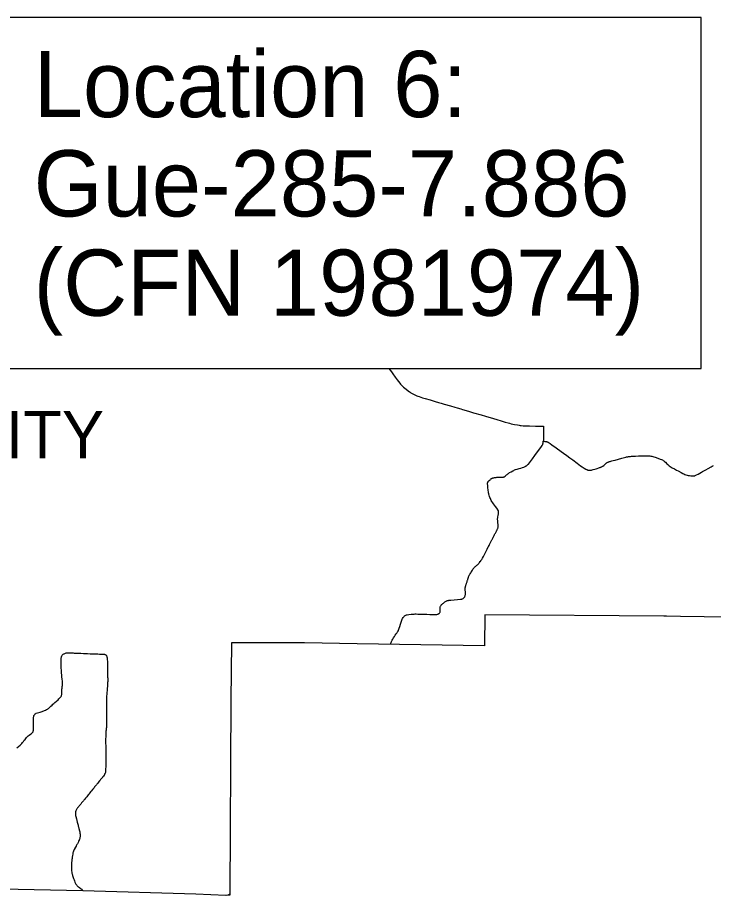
# Model space of a CAD drawing. Extents: x 1761803 to 2441803, y 509895 to 949895.
# Drawn here: x 2271766 to 2301181, y 796747 to 833868 of the extents above; entities that cross this region are included whole.
import ezdxf

# ---------------------------------------------------------------- set-up
doc = ezdxf.new("R2010")
doc.units = 0
for name, color, linetype in [('GM_X_County', 7, 'Continuous'), ('GM_X_County_Road', 7, 'Continuous'), ('GM_X_Minor_Lake', 7, 'Continuous'), ('GM_X_State_Location', 7, 'Continuous')]:
    doc.layers.add(name, color=color, linetype=linetype)

msp = doc.modelspace()

# ---------------------------------------------------------------- linework, layer by layer
at = {"layer": 'GM_X_County'}
msp.add_lwpolyline([(2303812, 808492), (2299788, 808546), (2299202, 808555), (2299084, 808553), (2291519, 808606), (2291511, 807300), (2286120, 807388), (2283890, 807425), (2283622, 807428), (2280807, 807431), (2280782, 804984), (2280735, 796809), (2280734, 796754), (2280575, 796748), (2279304, 796805), (2274523, 796941), (2268357, 797066)], dxfattribs=at)
at = {"layer": 'GM_X_Minor_Lake'}
for points in [[(2287464, 819038), (2287467, 819034), (2287517, 818964), (2287572, 818887), (2287636, 818800), (2287731, 818666), (2287816, 818549), (2287873, 818473), (2287919, 818413), (2287959, 818365), (2287999, 818321), (2288041, 818279), (2288084, 818239), (2288136, 818194), (2288187, 818152), (2288276, 818085), (2288331, 818045), (2288356, 818029), (2288392, 818006), (2288441, 817977), (2288502, 817944), (2288564, 817913), (2288638, 817879), (2288681, 817861), (2288742, 817838), (2288811, 817815), (2288880, 817794), (2288997, 817760), (2289204, 817699), (2289412, 817638), (2289563, 817593), (2289676, 817560), (2289799, 817525), (2290073, 817444), (2290256, 817391), (2290353, 817362), (2290498, 817321), (2290576, 817297), (2290822, 817223), (2291036, 817160), (2291367, 817063), (2291540, 817011), (2291887, 816910), (2292032, 816868), (2292205, 816816), (2292384, 816763), (2292500, 816728), (2292554, 816713), (2292634, 816692), (2292704, 816677), (2292772, 816663), (2292897, 816642), (2292972, 816630), (2293009, 816624), (2293061, 816617), (2293133, 816610), (2293187, 816607), (2293248, 816604), (2293404, 816598)], [(2287467, 819034), (2287467, 819034), (2287517, 818964), (2287572, 818887), (2287636, 818800), (2287731, 818666), (2287816, 818549), (2287873, 818473), (2287919, 818413), (2287959, 818365), (2287999, 818321), (2288041, 818279), (2288084, 818239), (2288136, 818194), (2288187, 818152), (2288276, 818085), (2288331, 818045), (2288356, 818029), (2288392, 818006), (2288441, 817977), (2288502, 817944), (2288564, 817913), (2288638, 817879), (2288681, 817861), (2288742, 817838), (2288811, 817815), (2288880, 817794), (2288997, 817760), (2289204, 817699), (2289412, 817638), (2289563, 817593), (2289676, 817560), (2289799, 817525), (2290073, 817444), (2290256, 817391), (2290353, 817362), (2290498, 817321), (2290576, 817297), (2290822, 817223), (2291036, 817160), (2291367, 817063), (2291540, 817011), (2291887, 816910), (2292032, 816868), (2292205, 816816), (2292384, 816763), (2292500, 816728), (2292554, 816713), (2292634, 816692), (2292704, 816677), (2292772, 816663), (2292897, 816642), (2292972, 816630), (2293009, 816624), (2293061, 816617), (2293133, 816610), (2293187, 816607), (2293248, 816604), (2293404, 816598)], [(2293404, 816598), (2293664, 816592), (2293793, 816590), (2294000, 816587)], [(2294000, 816587), (2293999, 816426), (2293994, 816189), (2293993, 816012), (2293992, 815971), (2293990, 815950)], [(2293636, 815353), (2293706, 815448), (2293798, 815572), (2293917, 815733), (2293942, 815770), (2293948, 815781), (2293954, 815793), (2293958, 815801), (2293963, 815809), (2293967, 815820), (2293971, 815831), (2293974, 815843), (2293977, 815856), (2293981, 815873), (2293984, 815891), (2293987, 815913), (2293989, 815932), (2293990, 815950)], [(2293990, 815950), (2294049, 815947), (2294103, 815944), (2294112, 815943), (2294121, 815942), (2294129, 815940), (2294137, 815938), (2294145, 815935), (2294149, 815934)], [(2294149, 815934), (2294154, 815932), (2294163, 815928), (2294173, 815924), (2294183, 815919), (2294193, 815913), (2294212, 815901), (2294232, 815888), (2294273, 815861), (2294351, 815805), (2294537, 815672), (2294743, 815525), (2294847, 815451), (2294982, 815353), (2295113, 815257), (2295244, 815162)], [(2293359, 814987), (2293360, 814989), (2293404, 815041), (2293444, 815093), (2293532, 815211), (2293636, 815353)], [(2295568, 814920), (2295630, 814877), (2295676, 814847), (2295719, 814818), (2295783, 814777), (2295815, 814759), (2295829, 814752), (2295845, 814745), (2295863, 814738), (2295876, 814734), (2295889, 814730), (2295904, 814727), (2295919, 814725), (2295930, 814725), (2295942, 814725), (2295951, 814725), (2295962, 814725), (2295975, 814726), (2295992, 814729), (2296009, 814732), (2296027, 814736), (2296059, 814744), (2296094, 814754), (2296173, 814775), (2296221, 814789), (2296271, 814804), (2296333, 814825), (2296365, 814836), (2296395, 814848), (2296418, 814857), (2296441, 814867), (2296460, 814876), (2296479, 814886), (2296498, 814897), (2296513, 814906), (2296543, 814928), (2296570, 814952), (2296630, 815008), (2296646, 815021), (2296662, 815034), (2296679, 815046), (2296695, 815055), (2296712, 815064), (2296730, 815073), (2296745, 815079), (2296763, 815086), (2296789, 815094), (2296819, 815103), (2296843, 815109), (2296880, 815118), (2296944, 815135), (2297031, 815159), (2297306, 815234), (2297417, 815264), (2297475, 815279), (2297509, 815287), (2297541, 815294), (2297566, 815298), (2297592, 815303), (2297614, 815306), (2297638, 815309), (2297673, 815312), (2297713, 815316), (2297791, 815321), (2297886, 815326), (2298011, 815333), (2298041, 815334), (2298074, 815336), (2298207, 815340), (2298328, 815342), (2298384, 815341), (2298442, 815339), (2298491, 815334), (2298530, 815329), (2298584, 815318), (2298626, 815309), (2298663, 815298), (2298722, 815279), (2298837, 815238), (2298931, 815201), (2298986, 815179), (2299024, 815160), (2299057, 815140), (2299086, 815119), (2299116, 815095), (2299150, 815064), (2299211, 815004), (2299249, 814968), (2299281, 814939), (2299311, 814914), (2299346, 814889), (2299388, 814863), (2299439, 814833), (2299534, 814781), (2299618, 814736), (2299687, 814698), (2299811, 814631), (2299884, 814593), (2299934, 814569), (2299974, 814553), (2300014, 814539), (2300065, 814524), (2300120, 814511), (2300174, 814501), (2300227, 814492), (2300266, 814488), (2300302, 814486), (2300335, 814487), (2300365, 814491), (2300391, 814496), (2300414, 814503), (2300438, 814513), (2300468, 814527), (2300529, 814559), (2300676, 814643), (2300720, 814668), (2300854, 814745), (2300962, 814807), (2301083, 814874), (2301134, 814903), (2301185, 814931)], [(2287530, 807364), (2287533, 807375), (2287539, 807394), (2287545, 807412), (2287556, 807443), (2287576, 807488), (2287600, 807537), (2287625, 807583), (2287638, 807606), (2287659, 807639), (2287700, 807701), (2287734, 807749), (2287775, 807805), (2287801, 807842), (2287831, 807889), (2287846, 807914), (2287863, 807946), (2287874, 807970), (2287885, 808001), (2287901, 808051), (2287920, 808121), (2287948, 808215), (2287975, 808299), (2287994, 808351), (2288010, 808390), (2288025, 808425), (2288041, 808456), (2288062, 808494), (2288082, 808520), (2288103, 808545), (2288127, 808568), (2288147, 808582), (2288172, 808596), (2288206, 808608), (2288242, 808615), (2288305, 808624), (2288409, 808635), (2288441, 808639), (2288461, 808641), (2288473, 808642), (2288493, 808644), (2288512, 808646), (2288532, 808648), (2288577, 808649), (2288587, 808649), (2288597, 808650), (2288618, 808649), (2288685, 808648), (2288747, 808648), (2288819, 808647), (2288887, 808647), (2289004, 808642), (2289070, 808636), (2289189, 808633), (2289279, 808629), (2289372, 808628), (2289446, 808630), (2289483, 808631), (2289515, 808636), (2289531, 808640), (2289549, 808646), (2289566, 808654), (2289579, 808665), (2289590, 808674), (2289603, 808688), (2289616, 808707), (2289626, 808726), (2289631, 808743), (2289633, 808755), (2289636, 808773), (2289636, 808812), (2289633, 808852), (2289629, 808889), (2289628, 808907), (2289629, 808922), (2289632, 808938), (2289635, 808953), (2289645, 808976), (2289656, 808996), (2289667, 809012), (2289677, 809024), (2289693, 809044), (2289714, 809065), (2289733, 809082), (2289740, 809089), (2289767, 809112), (2289798, 809136), (2289828, 809156), (2289852, 809172), (2289883, 809189), (2289904, 809199), (2289916, 809204), (2289937, 809212), (2289961, 809220), (2289980, 809225), (2289999, 809228), (2290018, 809230), (2290035, 809232), (2290051, 809234), (2290083, 809237), (2290225, 809249), (2290365, 809259), (2290485, 809270), (2290522, 809275), (2290544, 809280), (2290563, 809286), (2290576, 809292), (2290597, 809302), (2290607, 809309), (2290609, 809309), (2290613, 809311), (2290617, 809314), (2290623, 809319), (2290637, 809333), (2290648, 809346), (2290658, 809359), (2290667, 809374), (2290676, 809395), (2290684, 809417), (2290691, 809443), (2290695, 809469), (2290698, 809499), (2290700, 809532), (2290699, 809565), (2290696, 809598), (2290693, 809633), (2290691, 809646), (2290689, 809668), (2290689, 809694), (2290689, 809704), (2290690, 809726), (2290692, 809758), (2290699, 809790), (2290706, 809821), (2290713, 809843), (2290720, 809868), (2290727, 809890), (2290734, 809908), (2290744, 809939), (2290748, 809952), (2290755, 809974), (2290766, 810008), (2290778, 810045), (2290787, 810077), (2290793, 810099), (2290799, 810117), (2290801, 810124), (2290804, 810136), (2290810, 810155), (2290818, 810183), (2290822, 810195), (2290830, 810220), (2290832, 810226), (2290840, 810250), (2290855, 810283), (2290858, 810288), (2290869, 810311), (2290886, 810339), (2290893, 810350), (2290921, 810394), (2290937, 810419), (2290949, 810438), (2290961, 810454), (2290967, 810466), (2290993, 810507), (2291013, 810538), (2291029, 810563), (2291048, 810586), (2291069, 810609), (2291098, 810636), (2291122, 810657), (2291182, 810709), (2291204, 810728), (2291232, 810755), (2291258, 810781), (2291284, 810811), (2291299, 810828), (2291326, 810862), (2291343, 810886), (2291356, 810905), (2291367, 810921), (2291386, 810952), (2291415, 811004), (2291458, 811085), (2291472, 811111), (2291485, 811137), (2291501, 811169), (2291512, 811190), (2291556, 811278), (2291573, 811310), (2291616, 811394), (2291665, 811491), (2291671, 811502), (2291695, 811549), (2291713, 811584), (2291726, 811611), (2291744, 811645), (2291774, 811700), (2291789, 811729), (2291801, 811752), (2291816, 811781), (2291825, 811799), (2291852, 811851), (2291865, 811877), (2291877, 811900), (2291886, 811918), (2291902, 811946), (2291911, 811963), (2291932, 812003), (2291947, 812032), (2291958, 812052), (2291967, 812069), (2291979, 812093), (2292009, 812148), (2292030, 812188), (2292040, 812209), (2292044, 812218), (2292057, 812245), (2292066, 812269), (2292073, 812291), (2292077, 812313), (2292081, 812334), (2292082, 812360), (2292081, 812390), (2292080, 812416), (2292076, 812452), (2292074, 812475), (2292070, 812510), (2292068, 812530), (2292065, 812556), (2292062, 812597), (2292060, 812636), (2292059, 812685), (2292062, 812717), (2292067, 812756), (2292078, 812817), (2292090, 812887), (2292096, 812936), (2292097, 812954), (2292096, 812971), (2292094, 812984), (2292092, 813001), (2292089, 813012), (2292068, 813051), (2292057, 813067), (2292056, 813069), (2292047, 813082), (2292020, 813122), (2291970, 813189), (2291890, 813304), (2291860, 813347), (2291815, 813412), (2291791, 813451), (2291773, 813483), (2291752, 813528), (2291732, 813576), (2291714, 813622), (2291699, 813669), (2291692, 813695), (2291687, 813715), (2291682, 813736), (2291676, 813771), (2291671, 813801), (2291660, 813889), (2291649, 814000), (2291641, 814075), (2291635, 814147), (2291635, 814159), (2291635, 814171), (2291636, 814181), (2291637, 814191), (2291640, 814202), (2291643, 814214), (2291646, 814223), (2291648, 814227), (2291651, 814232), (2291656, 814241), (2291662, 814249), (2291668, 814257), (2291675, 814265), (2291704, 814295), (2291737, 814328), (2291756, 814345), (2291770, 814357), (2291781, 814364), (2291792, 814371), (2291802, 814378), (2291815, 814384), (2291827, 814389), (2291841, 814394), (2291856, 814399), (2291871, 814402), (2291901, 814409), (2291932, 814415), (2291963, 814421), (2291993, 814426), (2292028, 814431), (2292066, 814436), (2292085, 814437), (2292100, 814438), (2292115, 814438), (2292132, 814438), (2292150, 814437), (2292167, 814436), (2292200, 814433), (2292222, 814432), (2292242, 814431), (2292255, 814431), (2292268, 814431), (2292278, 814432), (2292290, 814434), (2292301, 814436), (2292311, 814439), (2292320, 814442), (2292329, 814445), (2292338, 814449), (2292346, 814453), (2292355, 814458), (2292364, 814464), (2292373, 814470), (2292390, 814485), (2292401, 814496), (2292412, 814508), (2292432, 814528), (2292456, 814550), (2292486, 814576), (2292516, 814596), (2292563, 814626), (2292628, 814664), (2292698, 814701), (2292739, 814721), (2292778, 814738), (2292818, 814753), (2292880, 814772), (2292965, 814796), (2293041, 814818), (2293110, 814839), (2293165, 814858), (2293198, 814871), (2293228, 814885), (2293242, 814893), (2293256, 814901), (2293270, 814910), (2293284, 814920), (2293299, 814930), (2293311, 814941), (2293335, 814963), (2293359, 814987)], [(2295244, 815162), (2295422, 815028), (2295568, 814920)], [(2271736, 802984), (2271802, 803041), (2271803, 803041), (2271871, 803102), (2271919, 803147), (2271944, 803173), (2271978, 803212), (2272017, 803261), (2272052, 803308), (2272081, 803348), (2272113, 803389), (2272141, 803422), (2272168, 803451), (2272186, 803469), (2272214, 803493), (2272253, 803523), (2272319, 803572), (2272353, 803597), (2272367, 803610), (2272377, 803618), (2272396, 803636), (2272410, 803654), (2272420, 803669), (2272427, 803684), (2272433, 803702), (2272437, 803724), (2272440, 803753), (2272442, 803785), (2272441, 803890), (2272441, 803979), (2272439, 804097), (2272439, 804195), (2272440, 804251), (2272443, 804287), (2272448, 804317), (2272453, 804340), (2272461, 804362), (2272469, 804377), (2272478, 804391), (2272491, 804407), (2272506, 804420), (2272519, 804430), (2272537, 804440), (2272558, 804449), (2272605, 804465), (2272717, 804503), (2272801, 804530), (2272899, 804564), (2272903, 804566), (2272952, 804585), (2272993, 804604), (2273025, 804621), (2273052, 804638), (2273081, 804659), (2273115, 804688), (2273174, 804744), (2273228, 804797), (2273263, 804831), (2273299, 804864), (2273341, 804902), (2273409, 804963), (2273476, 805022), (2273512, 805054), (2273542, 805084), (2273573, 805117), (2273594, 805142), (2273606, 805161), (2273619, 805183), (2273628, 805210), (2273634, 805241), (2273635, 805286), (2273634, 805313), (2273635, 805356), (2273638, 805425), (2273643, 805470), (2273648, 805513), (2273657, 805578), (2273663, 805623), (2273667, 805665), (2273668, 805705), (2273666, 805750), (2273662, 805809), (2273653, 805897), (2273641, 805998), (2273633, 806076), (2273627, 806145), (2273624, 806181), (2273621, 806250), (2273615, 806387), (2273611, 806505), (2273608, 806624), (2273607, 806712), (2273609, 806755), (2273613, 806792), (2273617, 806818), (2273624, 806844), (2273631, 806863), (2273641, 806884), (2273654, 806904), (2273664, 806917), (2273683, 806936), (2273694, 806944), (2273716, 806958), (2273737, 806969), (2273764, 806982), (2273793, 806991), (2273822, 806999), (2273848, 807003), (2273878, 807006), (2273920, 807008), (2273966, 807008), (2274026, 807006), (2274084, 807003), (2274120, 807000), (2274163, 806997), (2274264, 806991), (2274336, 806988), (2274435, 806986), (2274549, 806982), (2274644, 806977), (2274729, 806972), (2274837, 806966), (2274919, 806962), (2275017, 806960), (2275109, 806959), (2275164, 806958), (2275226, 806956), (2275298, 806953), (2275350, 806952), (2275386, 806950), (2275416, 806947), (2275442, 806943), (2275462, 806937), (2275466, 806935), (2275474, 806932), (2275489, 806924), (2275500, 806915), (2275509, 806906), (2275519, 806892), (2275528, 806878), (2275537, 806856), (2275543, 806833), (2275544, 806828), (2275549, 806807), (2275553, 806771), (2275558, 806722), (2275562, 806640), (2275563, 806565), (2275564, 806460), (2275564, 806398), (2275566, 806296), (2275566, 806221), (2275566, 806178), (2275566, 806165), (2275566, 806152), (2275568, 806090), (2275570, 806061), (2275572, 806028), (2275575, 805973), (2275576, 805940), (2275576, 805888), (2275576, 805799), (2275574, 805747), (2275571, 805684), (2275566, 805619), (2275550, 805466), (2275535, 805279), (2275529, 805165), (2275526, 805076), (2275524, 804988), (2275524, 804916), (2275523, 804827), (2275522, 804805), (2275523, 804736), (2275522, 804693), (2275521, 804644), (2275521, 804585), (2275520, 804545), (2275520, 804510), (2275520, 804464), (2275524, 804350), (2275524, 804346), (2275527, 804281), (2275529, 804203), (2275529, 804201), (2275530, 804134), (2275530, 804068), (2275529, 804041), (2275529, 803992), (2275527, 803962), (2275527, 803946)], [(2275527, 803946), (2275526, 803930), (2275522, 803878), (2275521, 803863), (2275519, 803847), (2275515, 803806), (2275507, 803735), (2275503, 803696), (2275499, 803664), (2275496, 803612), (2275493, 803562), (2275491, 803458), (2275489, 803366), (2275487, 803313), (2275487, 803258), (2275488, 803200), (2275488, 803177), (2275488, 803170), (2275493, 803087), (2275495, 803026), (2275497, 802955), (2275497, 802917), (2275496, 802878), (2275496, 802792)], [(2275496, 802792), (2275496, 802790), (2275496, 802732), (2275496, 802647), (2275496, 802634), (2275496, 802579), (2275495, 802467), (2275494, 802382), (2275494, 802300), (2275492, 802182), (2275489, 802107), (2275486, 802041), (2275484, 802011), (2275479, 801975), (2275464, 801909), (2275460, 801898), (2275448, 801873), (2275441, 801860), (2275437, 801853), (2275434, 801847), (2275429, 801839), (2275424, 801831), (2275395, 801791), (2275388, 801782), (2275372, 801762), (2275361, 801748), (2275351, 801735), (2275346, 801731), (2275336, 801718), (2275318, 801695), (2275301, 801676), (2275289, 801659), (2275279, 801647), (2275263, 801627), (2275251, 801612), (2275237, 801595), (2275221, 801575), (2275184, 801531), (2275147, 801487), (2275118, 801451), (2275097, 801425), (2275073, 801395), (2275049, 801365), (2275024, 801334), (2274998, 801302), (2274974, 801274), (2274945, 801238), (2274875, 801152), (2274852, 801123), (2274826, 801092), (2274779, 801034), (2274756, 801007), (2274718, 800959), (2274688, 800920), (2274667, 800894), (2274637, 800856), (2274606, 800819), (2274598, 800809), (2274584, 800792), (2274570, 800775), (2274549, 800749), (2274536, 800734), (2274526, 800722), (2274514, 800706), (2274475, 800658), (2274437, 800613), (2274377, 800540), (2274353, 800511), (2274333, 800487), (2274324, 800477), (2274302, 800449), (2274279, 800418), (2274274, 800411), (2274271, 800405), (2274255, 800379), (2274243, 800355), (2274233, 800332), (2274229, 800321), (2274224, 800306), (2274221, 800294), (2274218, 800281), (2274216, 800271), (2274213, 800246), (2274210, 800215), (2274210, 800183), (2274212, 800161), (2274213, 800146), (2274217, 800128), (2274227, 800082), (2274253, 799981), (2274287, 799852), (2274322, 799721), (2274333, 799677), (2274340, 799649), (2274357, 799582), (2274385, 799477), (2274395, 799431), (2274398, 799412), (2274404, 799376), (2274409, 799334), (2274412, 799293), (2274411, 799261), (2274408, 799227), (2274402, 799192), (2274396, 799164), (2274392, 799150), (2274386, 799130), (2274381, 799116), (2274373, 799094), (2274366, 799078), (2274348, 799038), (2274322, 798985), (2274293, 798931), (2274276, 798900), (2274249, 798851), (2274238, 798831), (2274213, 798785), (2274194, 798751), (2274185, 798734)], [(2274185, 798734), (2274183, 798730), (2274163, 798693), (2274147, 798657), (2274132, 798621), (2274120, 798584), (2274109, 798543), (2274097, 798489), (2274088, 798441), (2274076, 798367), (2274070, 798325), (2274068, 798309), (2274063, 798273), (2274058, 798227), (2274056, 798204), (2274054, 798185), (2274052, 798159), (2274050, 798139), (2274047, 798101), (2274046, 798071), (2274045, 798035), (2274043, 797980), (2274042, 797944), (2274042, 797888), (2274043, 797868), (2274045, 797823), (2274045, 797821)], [(2274045, 797821), (2274049, 797781), (2274055, 797736), (2274064, 797692), (2274073, 797656), (2274089, 797595), (2274106, 797542), (2274134, 797457), (2274154, 797405), (2274171, 797361), (2274193, 797306), (2274202, 797286), (2274217, 797255), (2274233, 797227), (2274249, 797204), (2274269, 797176), (2274287, 797157), (2274303, 797140), (2274315, 797130), (2274337, 797113), (2274380, 797082), (2274417, 797057), (2274451, 797032), (2274470, 797017), (2274481, 797007), (2274496, 796992), (2274514, 796971), (2274522, 796962), (2274537, 796940)], [(2280578, 796747), (2280602, 796753), (2280650, 796768), (2280665, 796773), (2280723, 796798)]]:
    msp.add_lwpolyline(points, dxfattribs=at)
at = {"layer": 'GM_X_State_Location'}
msp.add_lwpolyline([(2271257, 819034), (2300661, 819034), (2300661, 833868), (2271257, 833868)], close=True, dxfattribs=at)

# ---------------------------------------------------------------- texts
at = {"layer": 'GM_X_County_Road'}
msp.add_text('LORE CITY', height=2000, rotation=0, dxfattribs=at).set_placement((2261306, 815236))
at = {"layer": 'GM_X_State_Location'}
for s, p in [('Location 6:', (2272448, 829658)), ('Gue-285-7.886', (2272448, 825458)), ('(CFN 1981974)', (2272448, 821258))]:
    msp.add_text(s, height=2800, dxfattribs=at).set_placement(p)

doc.saveas('drawing.dxf')
